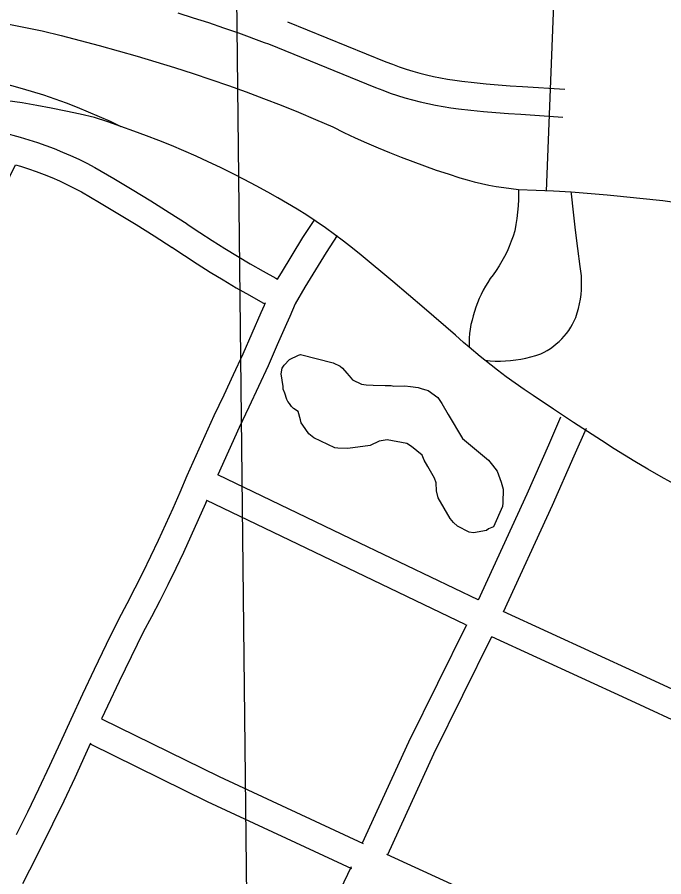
# Model space of a CAD drawing. Extents: x 3677843 to 3715951, y 511991 to 537744.
# Drawn here: x 3692366 to 3693064, y 521565 to 522493 of the extents above; entities that cross this region are included whole.
import ezdxf

# ---------------------------------------------------------------- set-up
doc = ezdxf.new("R2010")
doc.units = 0
for name, color, linetype in [('V-GRID-MAJR', 7, 'Continuous'), ('V-ROAD-CNTR', 7, 'Continuous'), ('V-SITE-VEGE', 7, 'Continuous')]:
    doc.layers.add(name, color=color, linetype=linetype)

msp = doc.modelspace()

# ---------------------------------------------------------------- linework, layer by layer
at = {"layer": 'V-GRID-MAJR'}
msp.add_line((3692620.32, 521001.39), (3692591.01, 523584.97), dxfattribs=at)
at = {"layer": 'V-ROAD-CNTR'}
for points in [[(3693164.21, 527810.55), (3693013.77, 524096.54), (3692955.35, 522772.91), (3692937.19, 522304.73)], [(3692283.07, 522499.88), (3692393.22, 522477.75), (3692413.79, 522472.7), (3692434.3, 522467.44), (3692454.76, 522461.99)], [(3692539.65, 522497.07), (3692556.14, 522491.96), (3692572.57, 522486.66), (3692588.94, 522481.16), (3692605.2, 522475.49), (3692632.9, 522465.31), (3692637.53, 522463.57), (3692752.96, 522416.64), (3692760.72, 522413.58), (3692768.66, 522410.67), (3692776.67, 522407.96), (3692784.75, 522405.46), (3692792.89, 522403.15), (3692801.08, 522401.06), (3692809.33, 522399.17), (3692817.62, 522397.49), (3692825.95, 522396.02), (3692834.31, 522394.76), (3692842.56, 522393.73), (3692855.95, 522392.12), (3692869.44, 522390.71), (3692882.95, 522389.5), (3692896.48, 522388.5), (3692909.86, 522387.71), (3692955.26, 522384.76)], [(3692657.95, 522487.65), (3692764.12, 522444.49), (3692771.39, 522441.62), (3692778.62, 522438.97), (3692785.92, 522436.5), (3692793.27, 522434.22), (3692800.69, 522432.12), (3692808.15, 522430.22), (3692815.66, 522428.49), (3692823.21, 522426.97), (3692830.79, 522425.63), (3692838.41, 522424.48), (3692846.2, 522423.5), (3692859.3, 522421.94), (3692872.34, 522420.57), (3692885.4, 522419.4), (3692898.48, 522418.43), (3692911.72, 522417.65), (3692957.21, 522414.69)], [(3692454.76, 522461.99), (3692475.17, 522456.35), (3692495.52, 522450.51), (3692515.82, 522444.47), (3692536.06, 522438.24)], [(3692536.06, 522438.24), (3692556.23, 522431.82), (3692575.35, 522425.39), (3692594.39, 522418.74), (3692613.35, 522411.86), (3692632.22, 522404.75), (3692651, 522397.42), (3692669.7, 522389.86), (3692688.31, 522382.09), (3692706.83, 522374.09), (3692718.91, 522368.18), (3692731.08, 522362.45), (3692743.33, 522356.9), (3692755.67, 522351.54), (3692768.08, 522346.37), (3692780.57, 522341.38), (3692793.14, 522336.58), (3692805.77, 522331.97), (3692818.48, 522327.54), (3692831.25, 522323.31), (3692844.07, 522319.28), (3692851.83, 522316.99), (3692859.63, 522314.91), (3692867.49, 522313.02), (3692875.4, 522311.34), (3692883.34, 522309.86), (3692891.32, 522308.59), (3692899.33, 522307.52), (3692907.37, 522306.66), (3692926.28, 522305.97), (3692945.18, 522305.06), (3692964.06, 522303.93), (3693003.08, 522300.69), (3693013.68, 522299.75), (3693038.46, 522297.3), (3693063.21, 522294.63), (3693078.17, 522292.55)], [(3692348.37, 522421.99), (3692371.53, 522415.39), (3692394.63, 522408.55), (3692406.79, 522404.33), (3692418.87, 522399.9), (3692430.88, 522395.26), (3692442.81, 522390.42), (3692454.65, 522385.38), (3692466.41, 522380.14), (3692478.07, 522374.69)], [(3693082.07, 521984.86), (3693061.19, 521996.32), (3693046.95, 522004.47), (3693032.83, 522012.82), (3693010.72, 522026.75), (3692997.03, 522035.51), (3692966.81, 522055.08), (3692945.01, 522069.48), (3692923.31, 522084.05), (3692913.48, 522090.66), (3692903.76, 522097.44), (3692894.16, 522104.39), (3692884.68, 522111.5), (3692871.13, 522122.13), (3692866.08, 522126.19), (3692854.02, 522136.33), (3692848, 522141.51), (3692839.16, 522149.4), (3692805.53, 522178.42), (3692771.69, 522207.18), (3692737.63, 522235.68), (3692728.15, 522243.31), (3692718.53, 522250.76), (3692708.77, 522258.02), (3692698.87, 522265.1), (3692688.84, 522271.99), (3692678.69, 522278.69), (3692668.41, 522285.2), (3692658, 522291.51), (3692647.48, 522297.62), (3692636.85, 522303.53), (3692624.15, 522310.5), (3692611.36, 522317.27), (3692598.47, 522323.86), (3692585.48, 522330.27), (3692572.4, 522336.47), (3692559.23, 522342.49), (3692545.98, 522348.3), (3692532.64, 522353.93), (3692519.21, 522359.36), (3692505.71, 522364.59), (3692492.14, 522369.62), (3692478.07, 522374.69), (3692463.93, 522379.57), (3692449.72, 522384.25), (3692434.18, 522387.83), (3692418.59, 522391.19), (3692402.96, 522394.33), (3692387.28, 522397.24), (3692371.56, 522399.93), (3692355.81, 522402.4)], [(3692350.87, 522368.04), (3692369.5, 522362.94), (3692378.74, 522360.18), (3692387.93, 522357.2), (3692397.04, 522354.01), (3692406.07, 522350.6), (3692415.02, 522346.98), (3692423.88, 522343.16), (3692432.65, 522339.13), (3692441.33, 522334.9), (3692450.1, 522330.37), (3692470.48, 522318.43), (3692490.46, 522306.44), (3692510.31, 522294.25), (3692530.05, 522281.86), (3692549.58, 522269.31)], [(3692264.68, 522122.61), (3692319.8, 522241.03), (3692358.24, 522320.38), (3692364.46, 522333.22), (3692369.82, 522331.54), (3692378.33, 522328.77), (3692386.78, 522325.81), (3692395.15, 522322.65), (3692403.46, 522319.3), (3692411.68, 522315.75), (3692419.81, 522312.02), (3692427.86, 522308.09), (3692435.62, 522304.08), (3692455.18, 522292.62), (3692474.89, 522280.79), (3692494.49, 522268.77), (3692513.96, 522256.54), (3692533.37, 522244.07)], [(3692907.37, 522306.66), (3692907.41, 522302.73), (3692907.25, 522295.87), (3692906.89, 522289.02), (3692906.31, 522282.17), (3692905.52, 522275.36), (3692904.52, 522268.57), (3692903.31, 522261.81), (3692901.55, 522256.16), (3692899.57, 522250.58), (3692897.37, 522245.08), (3692894.96, 522239.67), (3692892.33, 522234.36), (3692889.5, 522229.16), (3692886.47, 522224.08), (3692883.23, 522219.11), (3692879.81, 522214.28), (3692876.89, 522210.31), (3692874.14, 522206.22), (3692871.55, 522202.02), (3692869.14, 522197.72), (3692866.9, 522193.32), (3692864.84, 522188.84), (3692862.97, 522184.27), (3692861.29, 522179.64), (3692859.79, 522174.94), (3692858.49, 522170.18), (3692857.13, 522165.47), (3692856.01, 522160.7), (3692855.12, 522155.88), (3692854.48, 522151.01), (3692854.08, 522146.13), (3692853.93, 522141.23), (3692854.02, 522136.33)], [(3692871.13, 522122.13), (3692876.66, 522121.64), (3692882.21, 522121.37), (3692887.76, 522121.33), (3692893.31, 522121.52), (3692898.84, 522121.94), (3692904.36, 522122.59), (3692909.84, 522123.47), (3692915.28, 522124.58), (3692920.67, 522125.91), (3692926, 522127.46), (3692931.26, 522129.23), (3692934.84, 522130.97), (3692938.32, 522132.91), (3692941.69, 522135.03), (3692944.95, 522137.33), (3692948.08, 522139.8), (3692951.06, 522142.43), (3692953.91, 522145.23), (3692956.59, 522148.17), (3692959.12, 522151.25), (3692961.47, 522154.46), (3692963.65, 522157.8), (3692965.64, 522161.25), (3692967.45, 522164.8), (3692969.06, 522168.45), (3692970.66, 522173.24), (3692972.04, 522178.11), (3692973.19, 522183.03), (3692974.11, 522188), (3692974.8, 522193.01), (3692975.26, 522198.05), (3692975.48, 522203.1), (3692975.47, 522208.16), (3692975.23, 522213.21), (3692974.75, 522218.24), (3692974.05, 522223.25), (3692971.43, 522242.86), (3692968.95, 522262.49), (3692966.6, 522282.14), (3692964.4, 522301.81), (3692964.06, 522303.93)], [(3692549.83, 522269.15), (3692563.22, 522260.17), (3692576.64, 522251.44), (3692590.19, 522242.9), (3692603.85, 522234.56), (3692617.63, 522226.41), (3692631.53, 522218.46), (3692645.54, 522210.71), (3692647.06, 522209.9)], [(3692686.24, 522273.19), (3692674.29, 522254.53), (3692662.52, 522235.63), (3692651, 522216.59), (3692646.97, 522209.75)], [(3692711.5, 522257.01), (3692699.65, 522238.51), (3692688.09, 522219.94), (3692676.76, 522201.22), (3692666.11, 522183.12), (3692660.33, 522169.57), (3692656.85, 522161.38), (3692646.98, 522138.78), (3692636.92, 522116.27), (3692626.65, 522093.85), (3692616.19, 522071.52), (3692605.64, 522049.52), (3692582.75, 521998.5)], [(3692533.12, 522244.23), (3692546.68, 522235.13), (3692560.46, 522226.17), (3692574.37, 522217.41), (3692588.4, 522208.84), (3692602.55, 522200.47), (3692616.83, 522192.31), (3692631.21, 522184.36), (3692633.5, 522183.13)], [(3692633.96, 522184.21), (3692632.74, 522181.33), (3692629.3, 522173.27), (3692619.54, 522150.91), (3692609.58, 522128.64), (3692599.43, 522106.46), (3692589.08, 522084.37), (3692578.43, 522062.15), (3692549.34, 521997.3), (3692541.82, 521979.56), (3692534.2, 521962.13), (3692526.4, 521944.78), (3692518.41, 521927.51), (3692510.23, 521910.33), (3692501.87, 521893.25), (3692493.31, 521876.25), (3692484.58, 521859.35), (3692475.51, 521842.27), (3692462.28, 521815.38), (3692449.31, 521788.55), (3692436.53, 521761.63), (3692423.92, 521734.58), (3692412.56, 521709.3), (3692401.04, 521684.29), (3692389.29, 521659.37), (3692377.32, 521634.57), (3692365.12, 521609.88)], [(3692864.06, 521863.53), (3692916.73, 521978.04), (3692939.88, 522030.94), (3692953.06, 522061.09)], [(3692891.22, 521850.8), (3692944.11, 521965.75), (3692967.36, 522018.91), (3692980.55, 522049.07)], [(3692863.65, 521863.72), (3692736.13, 521924.71), (3692582.75, 521998.49)], [(3692570.78, 521971.01), (3692569.38, 521967.71), (3692561.63, 521949.97), (3692553.7, 521932.32), (3692545.57, 521914.76), (3692537.25, 521897.29), (3692528.74, 521879.91), (3692520.04, 521862.62), (3692511.15, 521845.43), (3692502.23, 521828.61), (3692489.24, 521802.23), (3692476.37, 521775.59), (3692463.68, 521748.86), (3692457.32, 521735.22)], [(3692850.55, 521836.73), (3692723.15, 521897.66), (3692570.76, 521970.97)], [(3693169.81, 521722.47), (3693036.63, 521784.06), (3692890.76, 521851.01)], [(3692851.12, 521836.46), (3692788.41, 521709.99), (3692738.52, 521600.98)], [(3692878.29, 521823.72), (3692815.5, 521697.08), (3692765.8, 521588.5)], [(3693170.51, 521689.1), (3693024.08, 521756.81), (3692878.4, 521823.67)], [(3692457.36, 521735.31), (3692584.05, 521672.94), (3692739.8, 521600.67)], [(3692445.34, 521709.05), (3692439.87, 521696.88), (3692428.23, 521671.61), (3692416.37, 521646.45), (3692404.28, 521621.41), (3692391.96, 521596.47), (3692379.41, 521571.64), (3692371.83, 521556.98)], [(3692444.87, 521708.02), (3692571.11, 521645.88), (3692727.17, 521573.45)], [(3692764.9, 521589.07), (3692895.68, 521528.94), (3693058.77, 521452.25), (3693224.68, 521375.78), (3693353.97, 521314.1)], [(3692726.54, 521575.32), (3692662.41, 521440.78), (3692656.6, 521427.23), (3692650.6, 521413.89), (3692643.09, 521395.97), (3692635.49, 521378.38), (3692627.67, 521360.8)]]:
    msp.add_lwpolyline(points, dxfattribs=at)
at = {"layer": 'V-SITE-VEGE'}
msp.add_lwpolyline([(3692672.11, 522128.41), (3692707.09, 522119.42), (3692714.76, 522115.67), (3692717.5, 522113.51), (3692721.91, 522108.09), (3692724.66, 522105.39), (3692727.97, 522101.05), (3692737.83, 522096.23), (3692742.74, 522095.72), (3692750.38, 522095.24), (3692763.48, 522094.8), (3692770.02, 522094.85), (3692772.75, 522094.33), (3692784.75, 522094.43), (3692790.75, 522093.93), (3692798.95, 522092.91), (3692803.32, 522091.31), (3692807.15, 522090.25), (3692809.88, 522089.73), (3692820.31, 522082.18), (3692824.72, 522075.67), (3692831.37, 522063.72), (3692846.85, 522037.67), (3692874.86, 522014.45), (3692879.27, 522009.03), (3692884.24, 522002.53), (3692888.69, 521990.56), (3692890.94, 521982.94), (3692890.52, 521968.22), (3692890, 521964.39), (3692880.37, 521942.49), (3692874.93, 521940.27), (3692872.76, 521938.61), (3692858.6, 521935.77), (3692854.23, 521936.82), (3692841.63, 521943.27), (3692837.24, 521947.05), (3692833.38, 521951.38), (3692820.65, 521973.64), (3692818.96, 521981.26), (3692818.34, 521989.98), (3692816.66, 521994.88), (3692809.47, 522007.36), (3692805.59, 522014.42), (3692803.36, 522019.86), (3692791.83, 522029.04), (3692786.9, 522032.27), (3692765.59, 522036.45), (3692756.88, 522034.75), (3692747.1, 522030.3), (3692723.13, 522026.83), (3692712.21, 522027.29), (3692708.94, 522027.81), (3692686.49, 522038.53), (3692682.65, 522041.23), (3692681, 522042.85), (3692674.38, 522052.07), (3692672.72, 522054.78), (3692672.15, 522058.05), (3692669.35, 522066.75), (3692664.41, 522069.98), (3692662.21, 522072.15), (3692660, 522075.4), (3692658.35, 522077.57), (3692657.24, 522079.74), (3692655, 522086.82), (3692653.33, 522091.17), (3692653.31, 522093.89), (3692651.01, 522107.51), (3692652.05, 522113.52), (3692654.2, 522116.81), (3692660.16, 522122.86), (3692669.93, 522127.85)], close=True, dxfattribs=at)

doc.saveas('drawing.dxf')
